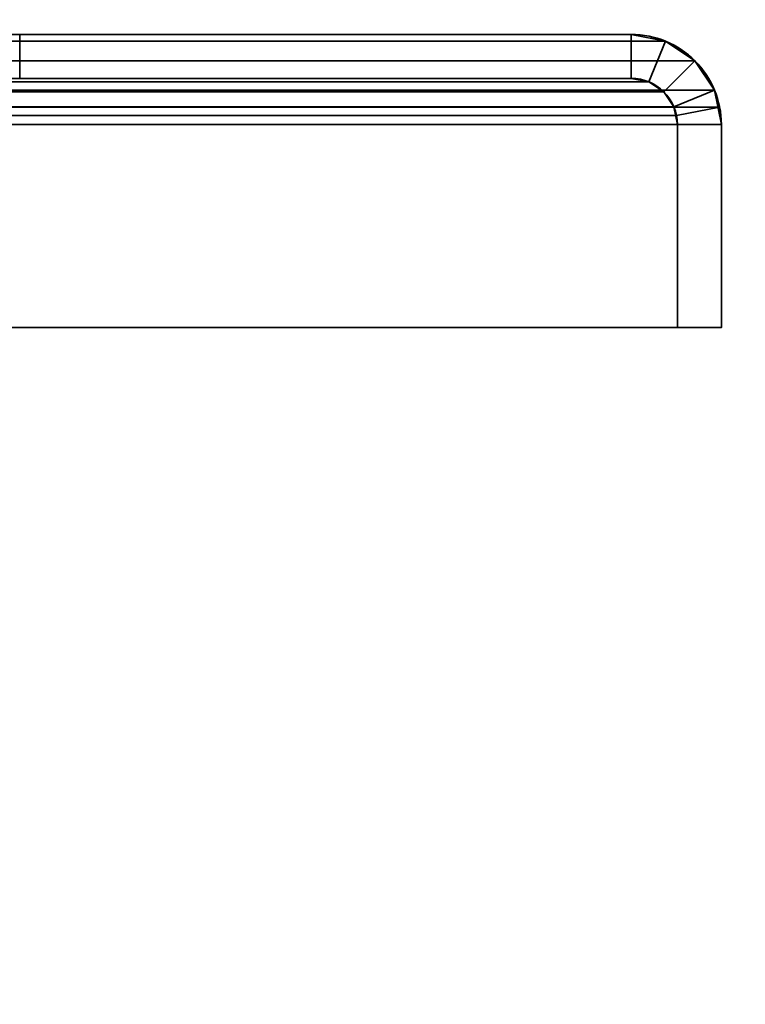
# Model space of a CAD drawing. Header units: millimetres. Extents: x -603 to 3703, y -121 to 193.
# Tile 314 of 656: x 416 to 441, y 47 to 81. Entities that reach past the tile are written whole.
import ezdxf

# ---------------------------------------------------------------- set-up
doc = ezdxf.new("R2010")
doc.units = ezdxf.units.MM
doc.layers.add('151', color=7, linetype='Continuous', true_color=0xffffff)

# ---------------------------------------------------------------- blocks, each defined once
blk = doc.blocks.new('UG_SURFACE_001')
at = {"layer": '151', "color": 252, "linetype": 'Continuous', "lineweight": 35}
for points in [[(603, -18, 2212.25), (603, 174.4, 2212.25), (-603, 174.4, 2212.25), (-603, -18, 2212.25)], [(-453, -18, 2062.25), (-453, 174.4, 2062.25), (453, 174.4, 2062.25), (453, -18, 2062.25)]]:
    blk.add_3dface(points, dxfattribs=at)
blk = doc.blocks.new('UG_SURFACE_035')
at = {"layer": '151', "color": 252, "linetype": 'Continuous', "lineweight": 35}
for points in [[(436.92, 80, 2046.17), (-436.92, 80, 2046.17), (-438.099, 79.766, 2047.349), (438.099, 79.766, 2047.349)], [(-416.08, 80, 2025.33), (-436.92, 80, 2046.17), (436.92, 80, 2046.17), (416.08, 80, 2025.33)], [(436.92, 78.5, 2046.17), (416.08, 78.5, 2025.33), (416.08, 80, 2025.33), (436.92, 80, 2046.17)], [(436.92, 80, 2046.17), (438.099, 79.766, 2047.349), (437.525, 78.38, 2046.775), (436.92, 78.5, 2046.17)], [(438.099, 79.766, 2047.349), (-438.099, 79.766, 2047.349), (-439.098, 79.098, 2048.348), (439.098, 79.098, 2048.348)], [(438.099, 79.766, 2047.349), (439.098, 79.098, 2048.348), (438.037, 78.037, 2047.287), (437.525, 78.38, 2046.775)], [(439.098, 79.098, 2048.348), (-439.098, 79.098, 2048.348), (-439.766, 78.099, 2049.016), (439.766, 78.099, 2049.016)], [(438.38, 77.525, 2047.63), (438.037, 78.037, 2047.287), (439.098, 79.098, 2048.348), (439.766, 78.099, 2049.016)], [(438.037, 78.037, 2047.287), (-438.037, 78.037, 2047.287), (-437.525, 78.38, 2046.775), (437.525, 78.38, 2046.775)], [(437.525, 78.38, 2046.775), (-437.525, 78.38, 2046.775), (-436.92, 78.5, 2046.17), (436.92, 78.5, 2046.17)], [(-416.08, 78.5, 2025.33), (416.08, 78.5, 2025.33), (436.92, 78.5, 2046.17), (-436.92, 78.5, 2046.17)], [(439.941, 77.521, 2049.191), (439.766, 78.099, 2049.016), (-439.766, 78.099, 2049.016), (-439.941, 77.521, 2049.191)], [(438.38, 77.525, 2047.63), (-438.38, 77.525, 2047.63), (-438.037, 78.037, 2047.287), (438.037, 78.037, 2047.287)], [(438.47, 77.228, 2047.72), (438.38, 77.525, 2047.63), (439.766, 78.099, 2049.016), (439.941, 77.521, 2049.191)], [(-439.941, 77.521, 2049.191), (-440, 76.92, 2049.25), (440, 76.92, 2049.25)], [(-439.941, 77.521, 2049.191), (440, 76.92, 2049.25), (439.941, 77.521, 2049.191)], [(-438.47, 77.228, 2047.72), (-438.38, 77.525, 2047.63), (438.38, 77.525, 2047.63), (438.47, 77.228, 2047.72)], [(438.5, 76.92, 2047.75), (438.47, 77.228, 2047.72), (439.941, 77.521, 2049.191), (440, 76.92, 2049.25)], [(-440, 76.92, 2049.25), (-440, 70, 2049.25), (440, 70, 2049.25), (440, 76.92, 2049.25)], [(438.47, 77.228, 2047.72), (-438.5, 76.92, 2047.75), (-438.47, 77.228, 2047.72)], [(438.47, 77.228, 2047.72), (438.5, 76.92, 2047.75), (-438.5, 76.92, 2047.75)], [(-438.5, 76.92, 2047.75), (438.5, 76.92, 2047.75), (438.5, 70, 2047.75), (-438.5, 70, 2047.75)], [(440, 76.92, 2049.25), (440, 70, 2049.25), (438.5, 70, 2047.75), (438.5, 76.92, 2047.75)], [(-438.5, 70, 2047.75), (438.5, 70, 2047.75), (440, 70, 2049.25), (-440, 70, 2049.25)]]:
    blk.add_3dface(points, dxfattribs=at)
blk = doc.blocks.new('UG_SURFACE_036')
at = {"layer": '151', "color": 252, "linetype": 'Continuous', "lineweight": 35}
for points in [[(416.08, 80, 2025.33), (436.92, 80, 2046.17), (436.92, 80, -8.75), (416.08, 80, -8.75)], [(416.08, 80, -8.75), (436.92, 80, -8.75), (436.92, 78.5, -8.75), (416.08, 78.5, -8.75)], [(436.92, 80, 2046.17), (416.08, 80, 2025.33), (416.08, 78.5, 2025.33), (436.92, 78.5, 2046.17)], [(438.099, 79.766, 2047.349), (438.099, 79.766, -8.75), (436.92, 80, -8.75), (436.92, 80, 2046.17)], [(436.92, 80, -8.75), (438.099, 79.766, -8.75), (437.525, 78.38, -8.75), (436.92, 78.5, -8.75)], [(436.92, 78.5, 2046.17), (437.525, 78.38, 2046.775), (438.099, 79.766, 2047.349), (436.92, 80, 2046.17)], [(438.037, 78.037, -8.75), (437.525, 78.38, -8.75), (438.099, 79.766, -8.75), (439.098, 79.098, -8.75)], [(437.525, 78.38, 2046.775), (438.037, 78.037, 2047.287), (439.098, 79.098, 2048.348), (438.099, 79.766, 2047.349)], [(439.098, 79.098, 2048.348), (439.098, 79.098, -8.75), (438.099, 79.766, -8.75), (438.099, 79.766, 2047.349)], [(438.38, 77.525, -8.75), (438.037, 78.037, -8.75), (439.098, 79.098, -8.75), (439.766, 78.099, -8.75)], [(439.766, 78.099, 2049.016), (439.098, 79.098, 2048.348), (438.037, 78.037, 2047.287), (438.38, 77.525, 2047.63)], [(439.766, 78.099, 2049.016), (439.766, 78.099, -8.75), (439.098, 79.098, -8.75), (439.098, 79.098, 2048.348)], [(416.08, 78.5, 2025.33), (416.08, 78.5, -8.75), (436.92, 78.5, -8.75), (436.92, 78.5, 2046.17)], [(436.92, 78.5, 2046.17), (436.92, 78.5, -8.75), (437.525, 78.38, -8.75), (437.525, 78.38, 2046.775)], [(437.525, 78.38, 2046.775), (437.525, 78.38, -8.75), (438.037, 78.037, -8.75), (438.037, 78.037, 2047.287)], [(438.037, 78.037, 2047.287), (438.037, 78.037, -8.75), (438.38, 77.525, -8.75), (438.38, 77.525, 2047.63)], [(438.5, 76.92, -8.75), (438.38, 77.525, -8.75), (439.766, 78.099, -8.75), (440, 76.92, -8.75)], [(439.941, 77.521, 2049.191), (439.766, 78.099, 2049.016), (438.38, 77.525, 2047.63), (438.47, 77.228, 2047.72)], [(440, 76.92, -8.75), (439.766, 78.099, -8.75), (439.766, 78.099, 2049.016)], [(439.766, 78.099, 2049.016), (439.941, 77.521, 2049.191), (440, 76.92, -8.75)], [(438.5, 76.92, -8.75), (438.47, 77.228, 2047.72), (438.38, 77.525, 2047.63)], [(438.38, 77.525, 2047.63), (438.38, 77.525, -8.75), (438.5, 76.92, -8.75)], [(440, 76.92, 2049.25), (439.941, 77.521, 2049.191), (438.47, 77.228, 2047.72), (438.5, 76.92, 2047.75)], [(439.941, 77.521, 2049.191), (440, 76.92, 2049.25), (440, 76.92, -8.75)], [(438.5, 76.92, -8.75), (438.5, 76.92, 2047.75), (438.47, 77.228, 2047.72)], [(440, 76.92, -8.75), (440, 70, -8.75), (438.5, 70, -8.75), (438.5, 76.92, -8.75)], [(438.5, 76.92, 2047.75), (438.5, 70, 2047.75), (440, 70, 2049.25), (440, 76.92, 2049.25)], [(438.5, 76.92, 2047.75), (438.5, 76.92, -8.75), (438.5, 70, -8.75), (438.5, 70, 2047.75)], [(440, 76.92, 2049.25), (440, 70, 2049.25), (440, 70, -8.75), (440, 76.92, -8.75)], [(438.5, 70, 2047.75), (438.5, 70, -8.75), (440, 70, -8.75), (440, 70, 2049.25)]]:
    blk.add_3dface(points, dxfattribs=at)

msp = doc.modelspace()

# ---------------------------------------------------------------- linework, layer by layer
at = {"layer": '151', "color": 252, "linetype": 'Continuous', "lineweight": 35}
for p, q in [((436.92, 80, 2046.17), (-436.92, 80, 2046.17)), ((416.08, 80, -8.75), (436.92, 80, -8.75)), ((416.08, 80, 2025.33), (436.92, 80, 2046.17)), ((416.08, 80, 2025.33), (436.92, 80, 2046.17)), ((436.92, 80, -8.75), (436.92, 80, 2046.17)), ((436.92, 78.5, 2046.17), (-436.92, 78.5, 2046.17)), ((416.08, 78.5, -8.75), (436.92, 78.5, -8.75)), ((416.08, 78.5, 2025.33), (436.92, 78.5, 2046.17)), ((416.08, 78.5, 2025.33), (436.92, 78.5, 2046.17)), ((436.92, 78.5, -8.75), (436.92, 78.5, 2046.17)), ((440, 76.92, 2049.25), (-440, 76.92, 2049.25)), ((438.5, 76.92, 2047.75), (-438.5, 76.92, 2047.75)), ((438.5, 76.92, 2047.75), (438.5, 70, 2047.75)), ((438.5, 76.92, -8.75), (438.5, 70, -8.75)), ((438.5, 76.92, 2047.75), (438.5, 70, 2047.75)), ((438.5, 76.92, -8.75), (438.5, 76.92, 2047.75)), ((440, 76.92, -8.75), (440, 70, -8.75)), ((440, 76.92, -8.75), (440, 76.92, 2049.25)), ((440, 76.92, 2049.25), (440, 70, 2049.25)), ((440, 76.92, 2049.25), (440, 70, 2049.25)), ((440, 70, 2049.25), (-440, 70, 2049.25)), ((438.5, 70, 2047.75), (-438.5, 70, 2047.75)), ((438.5, 70, -8.75), (438.5, 70, 2047.75)), ((438.5, 70, 2047.75), (440, 70, 2049.25)), ((438.5, 70, 2047.75), (440, 70, 2049.25)), ((438.5, 70, -8.75), (440, 70, -8.75)), ((440, 70, -8.75), (440, 70, 2049.25))]:
    msp.add_line(p, q, dxfattribs=at)
at = {"layer": '151', "color": 252, "linetype": 'Continuous', "lineweight": 35, "extrusion": (0, 0, -1)}
for radius in [3.08, 1.58]:
    msp.add_arc((-436.92, 76.92, 8.75), radius, 90, 180, dxfattribs=at)
at = {"layer": '151', "color": 252, "linetype": 'Continuous', "lineweight": 35, "extrusion": (0.707107, 6.12323e-17, -0.707107)}
for major_axis, start_param, end_param in [((3.08, 0, 3.08), 4.712389, 6.283185), ((-3.08, 0, -3.08), 1.570796, 3.141593), ((1.58, 0, 1.58), 4.712389, 6.283185), ((-1.58, 0, -1.58), 1.570796, 3.141593)]:
    msp.add_ellipse((436.92, 76.92, 2046.17), major_axis=major_axis, ratio=0.707107, start_param=start_param, end_param=end_param, dxfattribs=at)

# ---------------------------------------------------------------- block references
at = {"layer": '151', "color": 252, "linetype": 'Continuous', "lineweight": 35}
for name in ['UG_SURFACE_001', 'UG_SURFACE_035', 'UG_SURFACE_036']:
    msp.add_blockref(name, (0, 0), dxfattribs=at)

doc.saveas('drawing.dxf')
